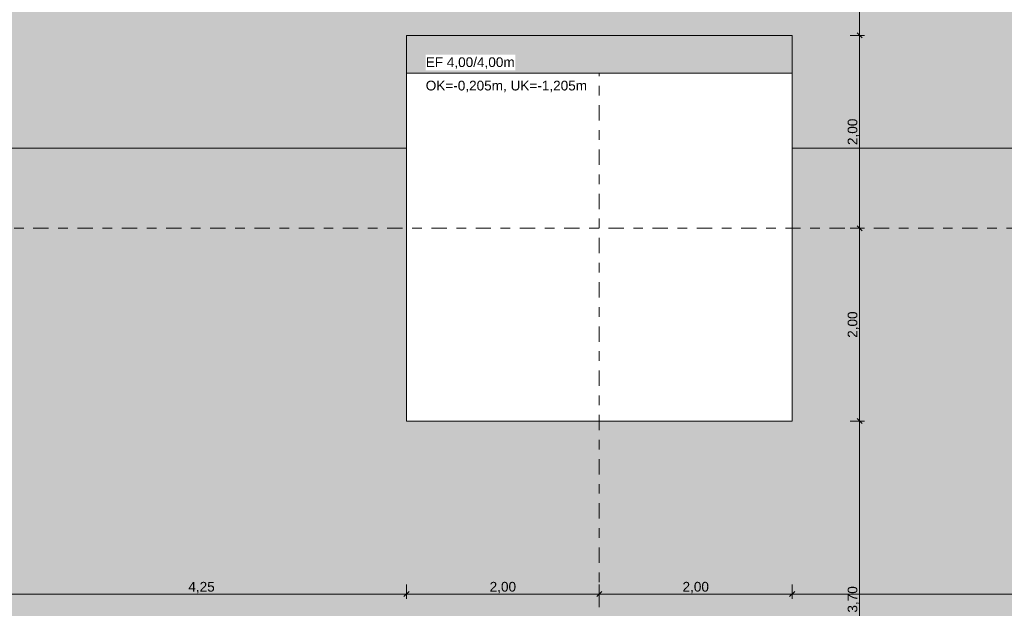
# Model space of a CAD drawing. Header units: metres. Extents: x -273 to 6, y -183 to 13.
# Tile 297 of 379: x -39.43 to -29.22, y -15.64 to -9.53. Entities that reach past the tile are written whole.
import ezdxf

# ---------------------------------------------------------------- set-up
doc = ezdxf.new("R2010")
doc.units = ezdxf.units.M
doc.header["$LTSCALE"] = 0.05
doc.header["$PDMODE"] = 1
doc.header["$PDSIZE"] = -2
doc.linetypes.add('Linienart-53', pattern=[5.291531, 3.175, -1.058062, 0.352704, -0.705764])
doc.layers.get('0').update_dxf_attribs({"lineweight": 25})
for name, color, linetype, lineweight, true_color in [('00 -Bauelemente -Beton unbewehrt', 7, 'Continuous', 9, 0xf7e06e), ('30 -32 Gründung- 2 Flachgründungen u. Bodenplatten', 7, 'Continuous', 9, 0xff6633), ('70 -72 Beschriftung- 1 Beschriftung allgemein', 7, 'Continuous', 9, 0xff6633), ('70 -76 Bemaßung- 2 Allgemein', 7, 'Continuous', 5, 0x6666cc)]:
    doc.layers.add(name, color=color, linetype=linetype, lineweight=lineweight, true_color=true_color)
doc.layers.add('70 -71 Achsen- 1 Gebäudeachsen', color=7, linetype='Linienart-53', lineweight=18)
doc.layers.add('Keine', color=7, linetype='Continuous', lineweight=9)
doc.styles.add('Arial', font='arial.ttf')
doc.dimstyles.new('k+k_klein', dxfattribs={"dimtxt": 0.100689, "dimasz": 0.05302, "dimexe": 0.05, "dimexo": 0.15, "dimgap": 0.005, "dimtad": 1, "dimdec": 3, "dimtxsty": 'Arial', "dimblk": 'VW_SLASH-2', "dimblk1": 'VW_SLASH-2', "dimblk2": 'VW_SLASH-2', "dimcen": 0, "dimdle": 0.025, "dimadec": 3, "dimazin": 0, "dimtfac": 0.75, "dimtdec": 3, "dimtix": 1, "dimtmove": 0, "dimatfit": 0, "dimldrblk": 'VW_FILLEDARROW', "dimfxl": 0.1, "dimfxlon": 1, "dimfrac": 2, "dimtolj": 1, "dimarcsym": 0})

# ---------------------------------------------------------------- blocks, each defined once
blk = doc.blocks.new('_Achsen (3D)')
at = {"layer": '70 -71 Achsen- 1 Gebäudeachsen', "transparency": 33554687}
for p, q in [((-33.421, 3.8), (-33.421, -46.172)), ((-179.668, -11.697), (3.826, -11.697))]:
    blk.add_line(p, q, dxfattribs=at)
blk = doc.blocks.new('Gruppe-2151')
at = {"layer": '30 -32 Gründung- 2 Flachgründungen u. Bodenplatten', "flags": 128}
blk.add_lwpolyline([(-35.421, -9.697), (-31.421, -9.697), (-31.421, -13.697), (-35.421, -13.697)], close=True, dxfattribs=at)
at = {"color": 255}
for points in [[(-35.221, -10.059), (-34.293, -10.059), (-34.293, -9.897), (-35.221, -9.897)], [(-35.221, -10.303), (-33.54, -10.303), (-33.54, -10.14), (-35.221, -10.14)]]:
    blk.add_wipeout(points, dxfattribs=at).dxf.layer = '70 -72 Beschriftung- 1 Beschriftung allgemein'
at = {"layer": '70 -72 Beschriftung- 1 Beschriftung allgemein', "char_height": 0.10069, "attachment_point": 1, "line_spacing_factor": 0.970891, "style": 'Arial'}
for s, insert in [('EF 4,00/4,00m', (-35.221, -9.924)), ('OK=-0,205m, UK=-1,205m', (-35.221, -10.167))]:
    blk.add_mtext(s, dxfattribs=dict(at, insert=insert))
blk = doc.blocks.new('_FU_2D LP5 (2D)')
at = {"color": 255}
blk.add_wipeout([(-27.19099996, -9.44704198), (-27.19099996, -10.72704198), (-29.02099996, -10.72704198), (-29.02099996, -10.86704198), (-31.42099996, -10.86704198), (-31.42099996, -10.08704198), (-35.42099996, -10.08704198), (-35.42099996, -10.86704198), (-39.67099996, -10.86704198), (-39.67099996, -10.08704198), (-43.67099996, -10.08704198), (-43.67099996, -10.86704198), (-48.79307096, -10.86704198), (-48.79307096, -4.83997592), (-47.34599996, -4.83997592), (-47.34599996, -1.93954198), (-48.79307096, -1.93954198), (-48.79307096, -0.24704198), (-27.83099996, -0.24704198), (-27.83099996, -0.54704198), (-27.29099996, -0.54704198), (-27.29099996, -7.94704198), (-27.83099996, -7.94704198), (-27.83099996, -9.44704198)], dxfattribs=at).dxf.layer = '00 -Bauelemente -Beton unbewehrt'
at = {"layer": '00 -Bauelemente -Beton unbewehrt', "linetype": 'Continuous', "lineweight": 9}
h = blk.add_hatch(dxfattribs=at)
h.set_pattern_fill('Unbew_ Beton1 1mm SRF', style=0, pattern_type=2)
h.set_pattern_definition([(45, (0, 0), (0.088388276, 0.01767774), [0.075, -0.05])])
h.paths.add_polyline_path([(-52.85342637, -7.15454198), (-52.85342637, -5.54704198), (-52.71342637, -5.54704198), (-52.71342637, -0.54704198), (-51.38599996, -0.54704198), (-51.38599996, -0.24704198), (-27.83099996, -0.24704198), (-27.83099996, -0.54704198), (-27.29099996, -0.54704198), (-27.29099996, -7.94704198), (-27.83099996, -7.94704198), (-27.83099996, -9.44704198), (-27.19099996, -9.44704198), (-27.19099996, -10.72704198), (-29.02099996, -10.72704198), (-29.02099996, -10.86704198), (-31.42099996, -10.86704198), (-31.42099996, -10.08704198), (-35.42099996, -10.08704198), (-35.42099996, -10.86704198), (-39.67099996, -10.86704198), (-39.67099996, -10.08704198), (-43.67099996, -10.08704198), (-43.67099996, -10.86704198), (-49.72099996, -10.86704198), (-49.72099996, -10.76704198), (-52.06599996, -10.76704198), (-52.06599996, -7.15454198)])
h.paths.add_polyline_path([(-47.34599996, -4.83997592), (-47.34599996, -1.93954198), (-50.24599996, -1.93954198), (-50.24599996, -4.83997592)])
at = {"layer": '00 -Bauelemente -Beton unbewehrt', "flags": 128}
blk.add_lwpolyline([(-29.02099996, -10.86704198), (-31.42099996, -10.86704198), (-31.42099996, -10.08704198), (-35.42099996, -10.08704198), (-35.42099996, -10.86704198), (-39.67099996, -10.86704198), (-39.67099996, -10.08704198), (-43.67099996, -10.08704198), (-43.67099996, -10.86704198), (-49.72099996, -10.86704198), (-49.72099996, -10.76704198), (-52.06599996, -10.76704198), (-52.06599996, -7.15454198), (-52.85342637, -7.15454198), (-52.85342637, -5.54704198), (-52.71342637, -5.54704198), (-52.71342637, -0.54704198), (-51.38599996, -0.54704198), (-51.38599996, -0.24704198), (-27.83099996, -0.24704198)], dxfattribs=at)
at = {"layer": '30 -32 Gründung- 2 Flachgründungen u. Bodenplatten', "color": 7}
blk.add_blockref('Gruppe-2151', (0, 0), dxfattribs=at)
at = {"layer": 'Keine', "linetype": 'Continuous', "lineweight": 0, "transparency": 33554511}
h = blk.add_hatch(color=43, dxfattribs=at)
h.paths.add_polyline_path([(-49.17099996, -34.09704198), (-26.02099996, -34.09704198), (-26.02099996, -33.19704198), (-27.17099996, -33.19704198), (-27.17099996, -29.19704198), (-23.17099996, -29.19704198), (-23.17099996, -33.19704198), (-24.32099996, -33.19704198), (-24.32099996, -35.17704198), (-25.07099996, -35.17704198), (-25.07099996, -38.34704198), (-24.07099996, -38.34704198), (-24.07099996, -39.34704198), (-18.02099996, -39.34704198), (-18.02099996, -38.34704198), (-15.82099996, -38.34704198), (-15.82099996, -39.34704198), (-9.77099996, -39.34704198), (-9.77099996, -38.34704198), (-7.57099996, -38.34704198), (-7.57099996, -39.34704198), (-1.19599996, -39.34704198), (-1.19599996, -38.67204198), (-0.52099996, -38.67204198), (-0.52099996, -32.29704198), (-1.52099996, -32.29704198), (-1.52099996, -30.09704198), (-0.52099996, -30.09704198), (-0.52099996, -24.19704198), (-1.67099996, -24.19704198), (-1.67099996, -18.69704198), (-0.52099996, -18.69704198), (-0.52099996, -12.94704198), (-1.67099996, -12.94704198), (-1.67099996, -8.79704198), (-6.57099996, -8.79704198), (-6.57099996, -14.59704198), (-10.77099996, -14.59704198), (-10.77099996, -8.79704198), (-14.72099996, -8.79704198), (-14.72099996, -14.24704198), (-19.12099996, -14.24704198), (-19.12099996, -8.79704198), (-24.42099996, -8.79704198), (-24.42099996, -9.44704198), (-29.02099996, -9.44704198), (-29.02099996, -8.89704198), (-49.72099996, -8.89704198), (-49.72099996, -10.69704198), (-48.84599996, -10.69704198), (-48.84599996, -12.69704198), (-49.84599996, -12.69704198), (-49.84599996, -18.94704198), (-48.84599996, -18.94704198), (-48.84599996, -20.94704198), (-49.17099996, -20.94704198)])
h.paths.add_polyline_path([(-23.67099996, -25.19704198), (-26.67099996, -25.19704198), (-26.67099996, -17.66704198), (-23.14099996, -17.66704198), (-23.14099996, -20.69704198), (-23.67099996, -20.69704198)])
h.paths.add_polyline_path([(-24.07099996, -12.79704198), (-26.27099996, -12.79704198), (-26.27099996, -10.59704198), (-24.07099996, -10.59704198)])
h.paths.add_polyline_path([(-39.67099996, -13.69704198), (-43.67099996, -13.69704198), (-43.67099996, -9.69704198), (-39.67099996, -9.69704198)])
h.paths.add_polyline_path([(-31.22099996, -25.49704198), (-35.62099996, -25.49704198), (-35.62099996, -17.39704198), (-31.22099996, -17.39704198)])
h.paths.add_polyline_path([(-6.97099996, -32.89704198), (-10.37099996, -32.89704198), (-10.37099996, -29.49704198), (-6.97099996, -29.49704198)])
h.paths.add_polyline_path([(-15.42099996, -25.19704198), (-18.42099996, -25.19704198), (-18.42099996, -17.69704198), (-15.42099996, -17.69704198)])
h.paths.add_polyline_path([(-31.42099996, -33.19704198), (-35.42099996, -33.19704198), (-35.42099996, -29.19704198), (-31.42099996, -29.19704198)])
h.paths.add_polyline_path([(-43.67099996, -29.19704198), (-39.67099996, -29.19704198), (-39.67099996, -33.19704198), (-43.67099996, -33.19704198)])
h.paths.add_polyline_path([(-10.87099996, -17.39704198), (-6.47099996, -17.39704198), (-6.47099996, -25.49704198), (-10.87099996, -25.49704198)])
h.paths.add_polyline_path([(-18.42099996, -29.69704198), (-15.42099996, -29.69704198), (-15.42099996, -32.69704198), (-18.42099996, -32.69704198)])
h.paths.add_polyline_path([(-43.87099996, -17.39704198), (-39.47099996, -17.39704198), (-39.47099996, -25.49704198), (-43.87099996, -25.49704198)])
h.paths.add_polyline_path([(-35.42099996, -9.69704198), (-31.42099996, -9.69704198), (-31.42099996, -13.69704198), (-35.42099996, -13.69704198)])
h.paths.add_polyline_path([(-24.17099996, -13.33704198), (-24.17099996, -13.79704198), (-21.77099996, -13.79704198), (-21.77099996, -17.19704198), (-24.17099996, -17.19704198), (-24.17099996, -14.83704198), (-26.00599996, -14.83704198), (-26.00599996, -13.33704198)])
at = {"layer": 'Keine', "flags": 128}
blk.add_lwpolyline([(-35.42099996, -9.69704198), (-31.42099996, -9.69704198), (-31.42099996, -13.69704198), (-35.42099996, -13.69704198)], close=True, dxfattribs=at)
blk = doc.blocks.new('VW_SLASH-2')
at = {"color": 0, "linetype": 'ByBlock', "lineweight": -2, "transparency": 16777216}
blk.add_line((0.47, 0), (-1, 0), dxfattribs=at)
at = {"color": 0, "lineweight": 5, "transparency": 16777216, "flags": 128}
blk.add_lwpolyline([(0.5, 0.5), (-0.5, -0.5)], dxfattribs=at)
blk = doc.blocks.new('*D3411')
at = {"layer": '70 -76 Bemaßung- 2 Allgemein', "color": 0, "lineweight": -2}
for p, q in [((-30.821, -8.897), (-30.671, -8.897)), ((-30.721, -9.644), (-30.721, -8.95)), ((-30.821, -9.697), (-30.671, -9.697))]:
    blk.add_line(p, q, dxfattribs=at)
at = {"layer": 'Defpoints', "color": 0}
for p in [(-31.106, -8.897), (-30.721, -8.897), (-31.421, -9.697)]:
    blk.add_point(p, dxfattribs=at)
at = {"layer": '70 -76 Bemaßung- 2 Allgemein', "color": 0, "lineweight": -2, "xscale": 0.05302001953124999, "yscale": 0.05302001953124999, "zscale": 0.05302001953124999}
for p, rotation in [((-30.721, -8.897), 90), ((-30.721, -9.697), 270)]:
    blk.add_blockref('VW_SLASH-2', p, dxfattribs=dict(at, rotation=rotation))
at = {"layer": '70 -76 Bemaßung- 2 Allgemein', "color": 0, "insert": (-30.777, -9.297), "char_height": 0.1007, "attachment_point": 5, "rotation": 90, "style": 'Arial'}
blk.add_mtext('\\A1;80', dxfattribs=at)
blk = doc.blocks.new('VW_FILLEDARROW')
at = {"linetype": 'Continuous', "lineweight": 0, "transparency": 16777216}
blk.add_hatch(color=0, dxfattribs=at).paths.add_polyline_path([(-2.83, 0.76), (0, 0), (-2.83, -0.76)])
at = {"color": 0, "lineweight": 5, "transparency": 16777216, "flags": 128}
blk.add_lwpolyline([(-2.83, 0.76), (0, 0), (-2.83, -0.76)], close=True, dxfattribs=at)
blk = doc.blocks.new('*D3412')
at = {"layer": '70 -76 Bemaßung- 2 Allgemein', "color": 0, "lineweight": -2}
for p, q in [((-30.821, -9.697), (-30.671, -9.697)), ((-30.721, -11.644), (-30.721, -9.75)), ((-30.821, -11.697), (-30.671, -11.697))]:
    blk.add_line(p, q, dxfattribs=at)
at = {"layer": 'Defpoints', "color": 0}
for p in [(-31.421, -9.697), (-30.721, -9.697), (-31.421, -11.697)]:
    blk.add_point(p, dxfattribs=at)
at = {"layer": '70 -76 Bemaßung- 2 Allgemein', "color": 0, "lineweight": -2, "xscale": 0.05302001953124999, "yscale": 0.05302001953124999, "zscale": 0.05302001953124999}
for p, rotation in [((-30.721, -9.697), 90), ((-30.721, -11.697), 270)]:
    blk.add_blockref('VW_SLASH-2', p, dxfattribs=dict(at, rotation=rotation))
at = {"layer": '70 -76 Bemaßung- 2 Allgemein', "color": 0, "insert": (-30.786, -10.697), "char_height": 0.1007, "attachment_point": 5, "rotation": 90, "style": 'Arial'}
blk.add_mtext('\\A1;2,00', dxfattribs=at)
blk = doc.blocks.new('*D3413')
at = {"layer": '70 -76 Bemaßung- 2 Allgemein', "color": 0, "lineweight": -2}
for p, q in [((-30.821, -11.697), (-30.671, -11.697)), ((-30.721, -13.644), (-30.721, -11.75)), ((-30.821, -13.697), (-30.671, -13.697))]:
    blk.add_line(p, q, dxfattribs=at)
at = {"layer": 'Defpoints', "color": 0}
for p in [(-31.421, -11.697), (-30.721, -11.697), (-31.421, -13.697)]:
    blk.add_point(p, dxfattribs=at)
at = {"layer": '70 -76 Bemaßung- 2 Allgemein', "color": 0, "lineweight": -2, "xscale": 0.05302001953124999, "yscale": 0.05302001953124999, "zscale": 0.05302001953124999}
for p, rotation in [((-30.721, -11.697), 90), ((-30.721, -13.697), 270)]:
    blk.add_blockref('VW_SLASH-2', p, dxfattribs=dict(at, rotation=rotation))
at = {"layer": '70 -76 Bemaßung- 2 Allgemein', "color": 0, "insert": (-30.786, -12.697), "char_height": 0.1007, "attachment_point": 5, "rotation": 90, "style": 'Arial'}
blk.add_mtext('\\A1;2,00', dxfattribs=at)
blk = doc.blocks.new('*D3414')
at = {"layer": '70 -76 Bemaßung- 2 Allgemein', "color": 0, "lineweight": -2}
for p, q in [((-30.821, -13.697), (-30.671, -13.697)), ((-30.721, -17.344), (-30.721, -13.75)), ((-30.821, -17.397), (-30.671, -17.397))]:
    blk.add_line(p, q, dxfattribs=at)
at = {"layer": 'Defpoints', "color": 0}
for p in [(-31.421, -13.697), (-30.721, -13.697), (-31.221, -17.397)]:
    blk.add_point(p, dxfattribs=at)
at = {"layer": '70 -76 Bemaßung- 2 Allgemein', "color": 0, "lineweight": -2, "xscale": 0.05302001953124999, "yscale": 0.05302001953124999, "zscale": 0.05302001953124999}
for p, rotation in [((-30.721, -13.697), 90), ((-30.721, -17.397), 270)]:
    blk.add_blockref('VW_SLASH-2', p, dxfattribs=dict(at, rotation=rotation))
at = {"layer": '70 -76 Bemaßung- 2 Allgemein', "color": 0, "insert": (-30.786, -15.547), "char_height": 0.1007, "attachment_point": 5, "rotation": 90, "style": 'Arial'}
blk.add_mtext('\\A1;3,70', dxfattribs=at)
blk = doc.blocks.new('*D3747')
at = {"layer": '70 -76 Bemaßung- 2 Allgemein', "color": 0, "lineweight": -2}
for p, q in [((-39.671, -15.391), (-39.671, -15.541)), ((-35.421, -15.391), (-35.421, -15.541)), ((-35.474, -15.491), (-39.618, -15.491))]:
    blk.add_line(p, q, dxfattribs=at)
at = {"layer": 'Defpoints', "color": 0}
for p in [(-39.671, -13.697), (-35.421, -13.697), (-39.671, -15.491)]:
    blk.add_point(p, dxfattribs=at)
at = {"layer": '70 -76 Bemaßung- 2 Allgemein', "color": 0, "lineweight": -2, "xscale": 0.05302001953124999, "yscale": 0.05302001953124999, "zscale": 0.05302001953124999, "rotation": 180}
blk.add_blockref('VW_SLASH-2', (-39.671, -15.491), dxfattribs=at)
at = {"layer": '70 -76 Bemaßung- 2 Allgemein', "color": 0, "lineweight": -2, "xscale": 0.05302001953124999, "yscale": 0.05302001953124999, "zscale": 0.05302001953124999}
blk.add_blockref('VW_SLASH-2', (-35.421, -15.491), dxfattribs=at)
at = {"layer": '70 -76 Bemaßung- 2 Allgemein', "color": 0, "insert": (-37.546, -15.425), "char_height": 0.1007, "attachment_point": 5, "style": 'Arial'}
blk.add_mtext('\\A1;4,25', dxfattribs=at)
blk = doc.blocks.new('*D3748')
at = {"layer": '70 -76 Bemaßung- 2 Allgemein', "color": 0, "lineweight": -2}
for p, q in [((-35.421, -15.391), (-35.421, -15.541)), ((-33.421, -15.391), (-33.421, -15.541)), ((-33.474, -15.491), (-35.368, -15.491))]:
    blk.add_line(p, q, dxfattribs=at)
at = {"layer": 'Defpoints', "color": 0}
for p in [(-35.421, -13.697), (-33.421, -13.697), (-35.421, -15.491)]:
    blk.add_point(p, dxfattribs=at)
at = {"layer": '70 -76 Bemaßung- 2 Allgemein', "color": 0, "lineweight": -2, "xscale": 0.05302001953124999, "yscale": 0.05302001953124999, "zscale": 0.05302001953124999, "rotation": 180}
blk.add_blockref('VW_SLASH-2', (-35.421, -15.491), dxfattribs=at)
at = {"layer": '70 -76 Bemaßung- 2 Allgemein', "color": 0, "lineweight": -2, "xscale": 0.05302001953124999, "yscale": 0.05302001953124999, "zscale": 0.05302001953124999}
blk.add_blockref('VW_SLASH-2', (-33.421, -15.491), dxfattribs=at)
at = {"layer": '70 -76 Bemaßung- 2 Allgemein', "color": 0, "insert": (-34.421, -15.425), "char_height": 0.1007, "attachment_point": 5, "style": 'Arial'}
blk.add_mtext('\\A1;2,00', dxfattribs=at)
blk = doc.blocks.new('*D3749')
at = {"layer": '70 -76 Bemaßung- 2 Allgemein', "color": 0, "lineweight": -2}
for p, q in [((-33.421, -15.391), (-33.421, -15.541)), ((-31.421, -15.391), (-31.421, -15.541)), ((-31.474, -15.491), (-33.368, -15.491))]:
    blk.add_line(p, q, dxfattribs=at)
at = {"layer": 'Defpoints', "color": 0}
for p in [(-33.421, -13.697), (-31.421, -13.697), (-33.421, -15.491)]:
    blk.add_point(p, dxfattribs=at)
at = {"layer": '70 -76 Bemaßung- 2 Allgemein', "color": 0, "lineweight": -2, "xscale": 0.05302001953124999, "yscale": 0.05302001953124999, "zscale": 0.05302001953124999, "rotation": 180}
blk.add_blockref('VW_SLASH-2', (-33.421, -15.491), dxfattribs=at)
at = {"layer": '70 -76 Bemaßung- 2 Allgemein', "color": 0, "lineweight": -2, "xscale": 0.05302001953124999, "yscale": 0.05302001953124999, "zscale": 0.05302001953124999}
blk.add_blockref('VW_SLASH-2', (-31.421, -15.491), dxfattribs=at)
at = {"layer": '70 -76 Bemaßung- 2 Allgemein', "color": 0, "insert": (-32.421, -15.425), "char_height": 0.1007, "attachment_point": 5, "style": 'Arial'}
blk.add_mtext('\\A1;2,00', dxfattribs=at)
blk = doc.blocks.new('*D3750')
at = {"layer": '70 -76 Bemaßung- 2 Allgemein', "color": 0, "lineweight": -2}
for p, q in [((-31.421, -15.391), (-31.421, -15.541)), ((-26.006, -15.391), (-26.006, -15.541)), ((-26.059, -15.491), (-31.368, -15.491))]:
    blk.add_line(p, q, dxfattribs=at)
at = {"layer": 'Defpoints', "color": 0}
for p in [(-31.421, -13.697), (-26.006, -14.837), (-31.421, -15.491)]:
    blk.add_point(p, dxfattribs=at)
at = {"layer": '70 -76 Bemaßung- 2 Allgemein', "color": 0, "lineweight": -2, "xscale": 0.05302001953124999, "yscale": 0.05302001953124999, "zscale": 0.05302001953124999, "rotation": 180}
blk.add_blockref('VW_SLASH-2', (-31.421, -15.491), dxfattribs=at)
at = {"layer": '70 -76 Bemaßung- 2 Allgemein', "color": 0, "lineweight": -2, "xscale": 0.05302001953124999, "yscale": 0.05302001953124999, "zscale": 0.05302001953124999}
blk.add_blockref('VW_SLASH-2', (-26.006, -15.491), dxfattribs=at)
at = {"layer": '70 -76 Bemaßung- 2 Allgemein', "color": 0, "insert": (-28.713, -15.408), "char_height": 0.10069, "attachment_point": 5, "style": 'Arial'}
blk.add_mtext('\\A1;5,41\\S5^ ;', dxfattribs=at)
blk = doc.blocks.new('Gruppe-2799')
at = {"layer": '70 -76 Bemaßung- 2 Allgemein'}
for base, p1, p2, text, picture, middle in [((-30.72099996, -8.89704198), (-31.42099996, -9.69704198), (-31.10552991, -8.89704198), '80', '*D3411', (-30.77740152, -9.29704198)), ((-30.72099996, -9.69704198), (-31.42099996, -11.69704198), (-31.42099996, -9.69704198), '2,00', '*D3412', (-30.7864635, -10.69704198)), ((-30.72099996, -11.69704198), (-31.42099996, -13.69704198), (-31.42099996, -11.69704198), '2,00', '*D3413', (-30.7864635, -12.69704198)), ((-30.72099996, -13.69704198), (-31.22099996, -17.39704198), (-31.42099996, -13.69704198), '3,70', '*D3414', (-30.7864635, -15.54704198))]:
    dim = blk.add_linear_dim(base=base, p1=p1, p2=p2, angle=270, text=text, dimstyle='k+k_klein', override={"dimtxt": 0.100689, "dimgap": 0.005, "dimdec": 8, "dimpost": '<>', "dimtxsty": 'Arial', "dimtmove": 2}, dxfattribs=at)
    dim.commit()
    dim.dimension.update_dxf_attribs({"geometry": picture, "text_midpoint": middle})
blk = doc.blocks.new('Gruppe-2819')
at = {"layer": '70 -76 Bemaßung- 2 Allgemein'}
for base, p1, p2, text, picture, middle in [((-39.67099996, -15.49065186), (-35.42099996, -13.69704198), (-39.67099996, -13.69704198), '4,25', '*D3747', (-37.54599996, -15.42518832)), ((-35.42099996, -15.49065186), (-33.42099996, -13.69704198), (-35.42099996, -13.69704198), '2,00', '*D3748', (-34.42099996, -15.42518832)), ((-33.42099996, -15.49065186), (-31.42099996, -13.69704198), (-33.42099996, -13.69704198), '2,00', '*D3749', (-32.42099996, -15.42518832)), ((-31.42099996, -15.49065186), (-26.00599996, -14.83704198), (-31.42099996, -13.69704198), '5,41\\S5^ ;', '*D3750', (-28.71349996, -15.40845723))]:
    dim = blk.add_linear_dim(base=base, p1=p1, p2=p2, text=text, dimstyle='k+k_klein', override={"dimtxt": 0.100689, "dimgap": 0.005, "dimdec": 8, "dimpost": '<>', "dimtxsty": 'Arial', "dimtmove": 2}, dxfattribs=at)
    dim.commit()
    dim.dimension.update_dxf_attribs({"geometry": picture, "text_midpoint": middle})
blk = doc.blocks.new('_FU_2D Bemaßung_ Beschriftung (3D)')
at = {"layer": '70 -76 Bemaßung- 2 Allgemein'}
for name in ['Gruppe-2799', 'Gruppe-2819']:
    blk.add_blockref(name, (0, 0), dxfattribs=at)

msp = doc.modelspace()

# ---------------------------------------------------------------- block references
at = {"layer": 'Keine', "color": 1}
msp.add_blockref('_Achsen (3D)', (0, 0), dxfattribs=at)

# ---------------------------------------------------------------- next in the draw order: block references
msp.add_blockref('_FU_2D LP5 (2D)', (0, 0), dxfattribs=at)

# ---------------------------------------------------------------- next in the draw order: block references
msp.add_blockref('_FU_2D Bemaßung_ Beschriftung (3D)', (0, 0), dxfattribs=at)

doc.saveas('drawing.dxf')
